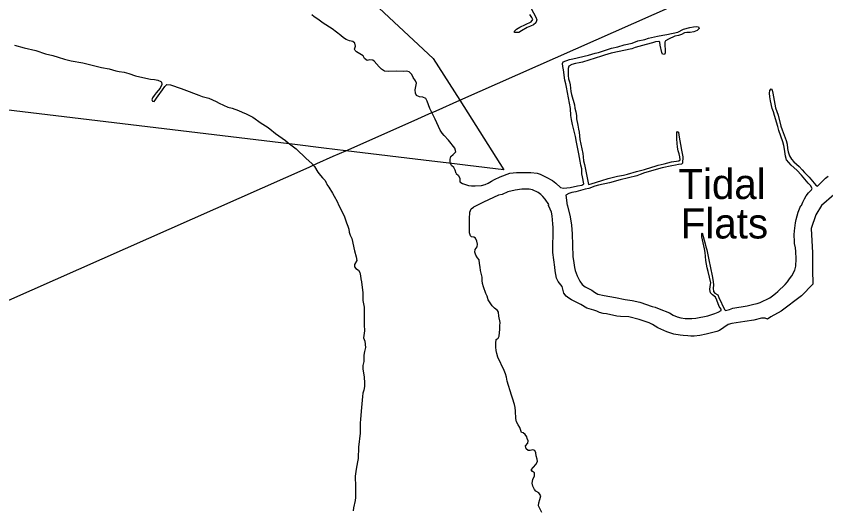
# Model space of a CAD drawing. Extents: x 2290055 to 2389491, y 66597 to 237875.
# Drawn here: x 2315029 to 2319058, y 193840 to 196292 of the extents above; entities that cross this region are included whole.
import ezdxf

# ---------------------------------------------------------------- set-up
doc = ezdxf.new("R2010")
doc.units = 0
for name, color, linetype in [('Exist Boundary Political Urban Extension UEB', 7, 'Continuous'), ('Exist Hydrographic Point Label', 7, 'Continuous'), ('Exist Hydrographic River Shore', 7, 'Continuous'), ('Exist Utilities Electrical Transmission Line', 7, 'Continuous')]:
    doc.layers.add(name, color=color, linetype=linetype)

msp = doc.modelspace()

# ---------------------------------------------------------------- linework, layer by layer
at = {"layer": 'Exist Boundary Political Urban Extension UEB'}
for p, q in [((2316346.3, 195661.1), (2313126.6, 196049.2)), ((2316416.2, 195652.7), (2316346.3, 195661.1)), ((2316559.9, 195635.4), (2316416.2, 195652.7)), ((2316670.1, 195622.1), (2316559.9, 195635.4)), ((2317097.6, 195570.6), (2316670.1, 195622.1)), ((2317197.6, 195558.5), (2317097.6, 195570.6)), ((2317277.6, 195548.9), (2317197.6, 195558.5))]:
    msp.add_line(p, q, dxfattribs=at)
for points in [[(2316263.5, 196926.1), (2316277.9, 196696.9), (2316835.1, 196331.6), (2317104.1, 196081.7), (2317236.6, 195873.4)], [(2317236.6, 195873.4), (2317456.8, 195527.2), (2317277.6, 195548.9)]]:
    msp.add_lwpolyline(points, dxfattribs=at)
at = {"layer": 'Exist Hydrographic River Shore'}
for points in [[(2317580, 196351.1), (2317615.5, 196287.6), (2317620.7, 196273.9), (2317615.2, 196259.4), (2317604, 196248.6), (2317589.5, 196241.4), (2317572.2, 196234.9), (2317543.7, 196218.2), (2317530, 196211.1), (2317509.7, 196210.2), (2317509, 196217.7), (2317519.5, 196227.6), (2317535, 196236.9), (2317591.5, 196263.6), (2317600.5, 196274.7), (2317595.5, 196285.4), (2317586.2, 196301.1)], [(2317218.2, 195508.2), (2317214.7, 195524.6), (2317207, 195537.9), (2317196, 195548.1), (2317188.5, 195561.1), (2317188.2, 195580.1), (2317192.5, 195593.3), (2317204, 195603.4), (2317216.5, 195617.3), (2317212.5, 195635.3), (2317181.5, 195674.9), (2317159, 195698.3), (2317148.7, 195710.2), (2317138.7, 195724.4), (2317114.5, 195779.6), (2317088, 195833), (2317075, 195869.3), (2317067.7, 195882.6), (2317052.2, 195889.1), (2317036.7, 195891.2), (2317022, 195896.8), (2317015.7, 195909.2), (2317015.2, 195925.9), (2317018.7, 195941.1), (2317021.5, 195957.8), (2317016.5, 195970.8), (2317005.5, 195986), (2316997.5, 196001.2), (2316985.5, 196014.8), (2316971.2, 196018.9), (2316955.7, 196017.1), (2316919.5, 196018), (2316881, 196016.3), (2316861.7, 196019), (2316847.7, 196028.2), (2316836, 196039.5), (2316810.2, 196067.9), (2316803.5, 196073.5), (2316788, 196074.6), (2316775.2, 196071.4), (2316763.5, 196081.6), (2316756, 196094.8), (2316723.7, 196113.9), (2316716.2, 196120.5), (2316713, 196127.6), (2316718.5, 196142.7), (2316715, 196157.5), (2316704, 196165.9), (2316688, 196169.1), (2316671.5, 196175.5), (2316657.5, 196184), (2316645.2, 196195.3), (2316601.2, 196229.7), (2316557.2, 196256.6), (2316530.5, 196276.5), (2316512.5, 196288.4), (2316500.5, 196298.5)], [(2317812.5, 195692.6), (2317798, 195752.3), (2317792.7, 195777.2), (2317790, 195797), (2317787.5, 195832.2), (2317778.7, 195884.8), (2317767.2, 195938.1), (2317764.5, 195955.7), (2317759.7, 195973.7), (2317753.2, 196025.5), (2317750, 196041.3), (2317748.5, 196056.6), (2317750.7, 196065.3), (2317782.2, 196076.2), (2317800, 196079.1), (2317878, 196098.4), (2317910.5, 196108.4), (2317927, 196111.8), (2317977, 196128.3), (2317992, 196132.4), (2318023.7, 196138.8), (2318054.7, 196148.9), (2318094.5, 196158.3), (2318123.5, 196168.6), (2318158.5, 196176.4), (2318176.2, 196182.2), (2318220.2, 196191.9), (2318248, 196196.9), (2318266.5, 196201.3), (2318321.5, 196212), (2318349.5, 196227.4), (2318382.5, 196235.9), (2318400.5, 196239.7), (2318416.7, 196240.3), (2318424.5, 196238.5), (2318428.7, 196231), (2318417.7, 196220.2), (2318402, 196214.4), (2318384.2, 196210), (2318366.7, 196211.3), (2318354.7, 196209.8), (2318340, 196201.1), (2318324.5, 196196), (2318307, 196191.8), (2318275.2, 196177.9), (2318260.2, 196170), (2318257.7, 196162.1), (2318259, 196109.8), (2318255, 196101.3), (2318245.7, 196102.1), (2318241.7, 196111.3), (2318234.5, 196146.9), (2318232.7, 196162.5), (2318227.7, 196165.9)], [(2315021.7, 196148), (2315069, 196134.7), (2315127.7, 196120.9), (2315175.7, 196104.3), (2315211.7, 196095.7), (2315238, 196088.2), (2315270, 196077.3), (2315303.7, 196069.6), (2315360.2, 196059.3), (2315454.5, 196037.1), (2315491.5, 196029.4), (2315525.7, 196020.6), (2315542.2, 196016.9), (2315566, 196013), (2315589.7, 196007.3), (2315623.7, 195995.8), (2315660, 195986.1), (2315698.2, 195977.7), (2315717.7, 195976.7), (2315733.5, 195973), (2315749.2, 195966.9), (2315753.2, 195964.2), (2315753.5, 195952), (2315745.5, 195934.1), (2315735.5, 195922.7), (2315726.2, 195909.9), (2315715.7, 195897.9), (2315707, 195886.2), (2315704.7, 195875.4), (2315708, 195868.8), (2315715.2, 195868), (2315736, 195895.6), (2315757, 195925.5), (2315769.5, 195941.5), (2315779.5, 195951.2), (2315797.5, 195949.7), (2315849.7, 195931.7), (2315864.2, 195927.7), (2315938, 195898.6), (2315954.7, 195892.8), (2315988.7, 195883.1), (2316025, 195867.3), (2316040, 195858.4), (2316083.2, 195839.6), (2316103.5, 195833.9), (2316135.7, 195822.5), (2316154.7, 195814.9), (2316173.7, 195806.4), (2316190.7, 195797.1), (2316206.5, 195789.8), (2316248, 195759.1), (2316278, 195740.9), (2316292, 195730.8), (2316320.2, 195707.7), (2316369.5, 195673.4), (2316383.2, 195662), (2316423.2, 195631.6), (2316472.7, 195583.8), (2316501, 195557.8), (2316514, 195543.3), (2316531, 195514.9), (2316543.2, 195499.3), (2316554.2, 195487.5), (2316564.5, 195474.9), (2316573, 195461), (2316575, 195453.8), (2316584.7, 195441.3), (2316604, 195411.4), (2316611, 195396.5), (2316626.5, 195369.9), (2316634.5, 195350), (2316654, 195315.4), (2316662.5, 195293.3), (2316673, 195262.6), (2316679.5, 195247.4), (2316684, 195231.6), (2316686.7, 195216.1), (2316692, 195201), (2316700, 195184.8), (2316713.5, 195123.9), (2316721.7, 195093.6), (2316724, 195075.6), (2316713, 195055.2), (2316713, 195044.5), (2316719.7, 195036.4), (2316732.7, 195028.4), (2316739.5, 195016.5), (2316743, 195000), (2316744.7, 194984.4), (2316748, 194968.9), (2316754, 194915.4), (2316755.2, 194894), (2316754.5, 194877.3), (2316760.5, 194844), (2316761.2, 194756.1), (2316763.5, 194725.5), (2316757.5, 194690.1)], [(2318227.7, 196165.9), (2318211.5, 196164.4), (2318196, 196159.2), (2318164, 196151.3), (2318110, 196135.7), (2318093.5, 196129.8), (2317990.5, 196108.4), (2317957.5, 196097.2), (2317942.5, 196093.3), (2317847, 196063.8), (2317830.2, 196059.3), (2317813.2, 196056.3), (2317795, 196051.5), (2317779, 196043.8), (2317776, 196030.8), (2317776.5, 195996.3), (2317778.5, 195979.4), (2317783.2, 195964.9), (2317785.7, 195950), (2317789.5, 195917.8), (2317793, 195902), (2317807, 195851.2), (2317809.5, 195833.4), (2317814.2, 195815.8), (2317817.2, 195797), (2317817.5, 195781.7), (2317824.2, 195749.4), (2317827, 195730.1), (2317830.5, 195714.4), (2317834.5, 195677.4), (2317849.2, 195607.7), (2317851.5, 195591.1), (2317852.7, 195571.3), (2317858, 195553.7), (2317870, 195487.4), (2317877.2, 195454.4), (2317890.2, 195457.7), (2317943, 195473.9), (2317975, 195484.6), (2318022, 195496.3), (2318052, 195500.5), (2318071.5, 195505), (2318116.7, 195518.1), (2318156, 195528.1), (2318192, 195539.5), (2318208.5, 195546), (2318224.5, 195550.7), (2318254.7, 195556.1), (2318272.2, 195561.9), (2318291, 195566.5), (2318326.7, 195572), (2318333, 195576.2), (2318331.7, 195591.1), (2318328.5, 195606.5), (2318323.5, 195622.1), (2318320.2, 195639.7), (2318316.7, 195680.2), (2318316.2, 195713.5), (2318320.2, 195718.3), (2318324.5, 195714.3), (2318327.7, 195699.6), (2318339.5, 195624.6), (2318344.2, 195608.9), (2318347, 195591.7), (2318345, 195560.9), (2318340.5, 195555.8), (2318325.5, 195553.4), (2318310.5, 195549.9), (2318291.5, 195547.2), (2318243.7, 195536.4), (2318155.5, 195512), (2318135, 195503.2), (2318118, 195497.8), (2318035, 195477.8), (2317982.2, 195462.4), (2317927.7, 195450.1), (2317909.7, 195445.1), (2317879.5, 195434.2), (2317861.5, 195430.2), (2317814, 195417.7), (2317794.7, 195414.1), (2317779.5, 195409.6), (2317764.5, 195401.5), (2317770.7, 195350.1), (2317772.7, 195350), (2317773.5, 195347.6), (2317785.5, 195293.9), (2317792.7, 195251.5), (2317796.7, 195208.5), (2317800.2, 195096.1), (2317804, 195063.6), (2317807.5, 195040.9), (2317811, 195026.3), (2317821.2, 195000), (2317833.7, 194972.4), (2317846, 194956.2), (2317861, 194944.9)], [(2318844.5, 195666.3), (2318825, 195722.4), (2318820, 195742.4), (2318803.7, 195796.8), (2318798, 195815.9), (2318792, 195832.3), (2318782.5, 195869.9), (2318779.2, 195890.3), (2318778, 195908.3), (2318780.5, 195922.8), (2318786, 195930.5), (2318791, 195924.1), (2318795, 195908.7), (2318800.7, 195872.2), (2318808.7, 195836.3), (2318821, 195798.5), (2318835.2, 195744.6), (2318841.2, 195725.8), (2318861.7, 195673.1), (2318866.5, 195654.1), (2318867, 195633.8), (2318871, 195616.4), (2318877.7, 195596.5), (2318887, 195580.9), (2318898.5, 195566.4), (2318925.5, 195543.5), (2318941.2, 195527.6), (2318952, 195514.3), (2318975.7, 195490.5), (2319009, 195450.2), (2319016.5, 195446), (2319029.5, 195459.4), (2319056.7, 195485.2), (2319070, 195495.7)], [(2317218.2, 195508.2), (2317231, 195498.1), (2317237.7, 195483.4), (2317236.5, 195467.2), (2317251, 195458.4), (2317280.2, 195449.7), (2317295.7, 195448), (2317312.7, 195447.9), (2317345, 195449.4), (2317363.7, 195454.8), (2317377.7, 195461), (2317395.2, 195470.3), (2317409, 195479.3), (2317438.2, 195492.3), (2317486, 195509.8), (2317519.2, 195513.8), (2317555.5, 195514.6), (2317590, 195513.6), (2317622, 195510.8), (2317636.7, 195506.1), (2317667, 195490.9), (2317698, 195473.5), (2317714.2, 195461.4), (2317737.5, 195439.5), (2317752.7, 195436.3), (2317787, 195438.5), (2317823.2, 195447.3), (2317845, 195451.2), (2317853.7, 195457.3), (2317847, 195491.4), (2317844.7, 195506.5), (2317843.5, 195531.6), (2317839.5, 195550.4), (2317836.7, 195570.2), (2317828.5, 195606.3), (2317817, 195664.4), (2317812.5, 195692.6)], [(2317861, 194944.9), (2317893.2, 194928.6), (2317907.5, 194917.6), (2317923.5, 194908.4), (2317955.7, 194901.9), (2318012.2, 194892), (2318060.7, 194881.3), (2318094.7, 194877.3), (2318133.2, 194867.9), (2318193.5, 194847.5), (2318208.5, 194843.8), (2318229, 194834.8), (2318280.5, 194815.2), (2318298.2, 194803.8), (2318318.7, 194794.5), (2318336.5, 194790.5), (2318358, 194787.4), (2318392.2, 194786.8), (2318412, 194789.2), (2318472, 194800.1), (2318505.7, 194811.1), (2318523.5, 194819), (2318537.2, 194826.5), (2318537.2, 194833), (2318528.5, 194846.7), (2318516.7, 194878.6), (2318509, 194893.9), (2318494, 194904), (2318485, 194915.4), (2318481.5, 194930.9), (2318482.7, 194947.1), (2318486.5, 194965.3), (2318473.2, 195021.4), (2318467.7, 195039.1), (2318461.5, 195075.6), (2318458.2, 195115.1), (2318455.5, 195134.1), (2318441.7, 195193.9), (2318442, 195209.1), (2318443.5, 195213.3), (2318458.2, 195158.7), (2318461.5, 195143.2), (2318466.5, 195128.1), (2318475.7, 195079), (2318492.5, 195000), (2318497.2, 194971.2), (2318499, 194952.9), (2318497.5, 194937.5), (2318499.2, 194921.8), (2318506, 194912.3), (2318520.7, 194905.4), (2318526.5, 194891.6), (2318555, 194831.4), (2318559.7, 194827.3), (2318579.5, 194831.5), (2318595.7, 194837.9), (2318666.7, 194850.1), (2318700.5, 194858.3), (2318717, 194861.4), (2318731.5, 194866.9), (2318780.2, 194889.9), (2318793.7, 194899.1), (2318808.5, 194910.8), (2318820, 194921.1), (2318856, 194956), (2318867, 194969.8), (2318877.2, 194984.9), (2318888.7, 195000), (2318904, 195028.1), (2318908.5, 195048), (2318910.2, 195083.3), (2318910, 195120.5), (2318907.5, 195139.4), (2318903.2, 195160.5), (2318902, 195170.8), (2318901.5, 195203.9), (2318902.7, 195222.9), (2318908, 195262.4), (2318911.5, 195280.5), (2318920.7, 195315.5), (2318934.5, 195350), (2318937.7, 195350), (2318944.2, 195366), (2318952.2, 195382.1), (2318961.2, 195397.5), (2318973, 195413.2), (2318986.5, 195427), (2318990, 195434.8), (2318982.2, 195448.7), (2318971.2, 195460.5), (2318937.5, 195501.1), (2318913.5, 195525.7), (2318886.7, 195550.9), (2318863.2, 195577.4), (2318857.2, 195595), (2318852.5, 195630.4), (2318849, 195648.6), (2318844.5, 195666.3)], [(2318991.7, 195113.1), (2318991.7, 195029.6), (2318994, 194958.3), (2318937.5, 194899.3), (2318835.5, 194823.9), (2318785.5, 194795.4), (2318767.5, 194784.5), (2318756.7, 194789.1), (2318738, 194788.8), (2318699.7, 194779.1), (2318654.7, 194772), (2318591, 194762), (2318572.2, 194757.2), (2318530, 194727.8), (2318515.5, 194723), (2318462.2, 194708.5), (2318430.7, 194702.3), (2318403, 194698.3), (2318387.5, 194698.5), (2318372, 194700.7), (2318349, 194701.9), (2318333.5, 194703.8), (2318302.2, 194709.7), (2318287.2, 194713.4), (2318267, 194721.4), (2318222.5, 194741.3), (2318196.2, 194757.4), (2318179.7, 194765.8), (2318129.7, 194781.7), (2318078, 194795.9), (2318037.5, 194796.2), (2318019, 194798.3), (2317966.2, 194810), (2317950.7, 194811.3), (2317932.2, 194817.1), (2317918.2, 194823.4), (2317903.2, 194828.5), (2317869.5, 194838.2), (2317839, 194856.3), (2317792.7, 194880.1), (2317779.2, 194888.4), (2317766.5, 194897.7), (2317754.2, 194912.4), (2317747, 194946.3), (2317727.2, 194971.4), (2317717.7, 194988.4), (2317711.5, 195023.5), (2317710.2, 195041.9), (2317699.5, 195115.9), (2317699.5, 195151.1), (2317701.2, 195207.5), (2317701, 195240.3), (2317700.2, 195258.5), (2317696.2, 195298.8), (2317693.5, 195316), (2317687.5, 195332), (2317679, 195350), (2317679.5, 195353.9), (2317661.2, 195380.5), (2317650.5, 195393.5), (2317639.5, 195404.4), (2317626.5, 195413.4), (2317598.2, 195428), (2317582.7, 195431), (2317545.5, 195431.4), (2317512.2, 195425.9), (2317475.2, 195417), (2317447, 195404.4), (2317430.2, 195400.2), (2317354.7, 195365.5), (2317305.1, 195341.7)], [(2319098.2, 195402.2), (2319037.5, 195349.2), (2319009.2, 195302.4), (2318985.2, 195235.2), (2318991.7, 195113.1)], [(2317601, 193986.2), (2317608.5, 194003), (2317608.2, 194018.3), (2317599, 194024.8), (2317592.5, 194034.2), (2317615, 194059.7), (2317623.7, 194075.3), (2317622.5, 194086.7), (2317617, 194103.4), (2317615.5, 194118.5), (2317610.7, 194129.5), (2317601.2, 194133.4), (2317586.5, 194129.5), (2317576.5, 194129.7), (2317568, 194138.1), (2317564.7, 194153.1), (2317576.2, 194166), (2317578, 194178.5), (2317571.7, 194190.4), (2317570.2, 194198), (2317563, 194209.2), (2317553, 194217.8), (2317543.7, 194219.6), (2317540.2, 194229.3), (2317536.5, 194244.4), (2317527, 194257.8), (2317519, 194271.9), (2317516.2, 194288.6), (2317514, 194325.1), (2317512, 194343.4), (2317508.7, 194358.4), (2317499.2, 194390.2), (2317493.7, 194404.7), (2317473.2, 194475), (2317469.5, 194494.3), (2317464.7, 194511.2), (2317458, 194527.8), (2317427, 194594.2), (2317420.7, 194612.1), (2317418, 194628.3), (2317416.5, 194644.9), (2317416.5, 194664.3), (2317418, 194682.2), (2317427.2, 194689.6), (2317433.7, 194698.5), (2317436, 194733.7), (2317436.2, 194750.6), (2317438, 194766.9), (2317431.2, 194799.4), (2317430.2, 194818.1), (2317425.2, 194827.5), (2317410.2, 194838.2), (2317398.7, 194850.4), (2317387.5, 194864.2), (2317378.5, 194879.4), (2317372.5, 194897.5), (2317366.5, 194911.6), (2317354.5, 194944.7), (2317350.5, 194960.6), (2317348.5, 194976.7), (2317347.7, 194992.9), (2317346.2, 195000), (2317340.2, 195025.7), (2317338.2, 195042.9), (2317335, 195061.4), (2317334, 195078.4), (2317325.5, 195088.9), (2317316.5, 195101.8), (2317311.2, 195118), (2317314, 195129.9), (2317324.2, 195143.5), (2317325.7, 195156.4), (2317321, 195171.4), (2317314.7, 195187.4), (2317307.5, 195191.8), (2317295, 195193.7), (2317289.5, 195198.7), (2317285, 195213.3), (2317286, 195230.6), (2317286, 195247.9), (2317284.7, 195264.3), (2317284.5, 195282.8), (2317287.2, 195315.6), (2317293.7, 195333.1), (2317305.1, 195341.7)], [(2316757.5, 194690.1), (2316764, 194674.7), (2316767.5, 194642.1), (2316762.5, 194623.2), (2316759.2, 194603.9), (2316758.7, 194572.7), (2316755.2, 194553.1), (2316755, 194535.4), (2316761, 194496.5), (2316762.5, 194464.8), (2316762, 194447.7), (2316758.7, 194430.5), (2316754.5, 194414.8), (2316752.2, 194398.2), (2316746.7, 194325.7), (2316742.2, 194284.5), (2316741.5, 194267), (2316741.7, 194232.4), (2316740.7, 194215.7), (2316733, 194146), (2316730.5, 194090.5), (2316728.2, 194073.7), (2316721, 194036.4), (2316716.5, 194002.2), (2316716, 193985.2), (2316717.2, 193966), (2316717.7, 193896.1), (2316716.5, 193880.7), (2316708, 193844.8), (2316705.5, 193829.3)], [(2317645.7, 193820.6), (2317629, 193853.9), (2317630, 193869.4), (2317635.5, 193886.5), (2317640, 193904.3), (2317631, 193918.6), (2317615, 193927.1), (2317608.7, 193935.9), (2317600.5, 193952.1), (2317596.7, 193967.9), (2317601, 193986.2)]]:
    msp.add_lwpolyline(points, dxfattribs=at)
at = {"layer": 'Exist Utilities Electrical Transmission Line'}
for p, q in [((2317236.6, 195873.4), (2321812.3, 197903.1)), ((2317119.4, 195821.4), (2317236.6, 195873.4)), ((2317083, 195805.2), (2317119.4, 195821.4)), ((2316670.1, 195622.1), (2317009.8, 195772.8)), ((2317009.8, 195772.8), (2317083, 195805.2)), ((2316607.6, 195594.3), (2316670.1, 195622.1)), ((2316525.3, 195557.9), (2316607.6, 195594.3)), ((2316487, 195540.9), (2316525.3, 195557.9))]:
    msp.add_line(p, q, dxfattribs=at)
msp.add_lwpolyline([(2313449.5, 195045.8), (2314992.5, 194877.9), (2316487, 195540.9)], dxfattribs=at)

# ---------------------------------------------------------------- texts
at = {"layer": 'Exist Hydrographic Point Label'}
for s, p in [('Tidal', (2318324.4, 195381.7)), ('Flats', (2318336.5, 195185.4))]:
    msp.add_text(s, height=150, dxfattribs=at).set_placement(p)

doc.saveas('drawing.dxf')
